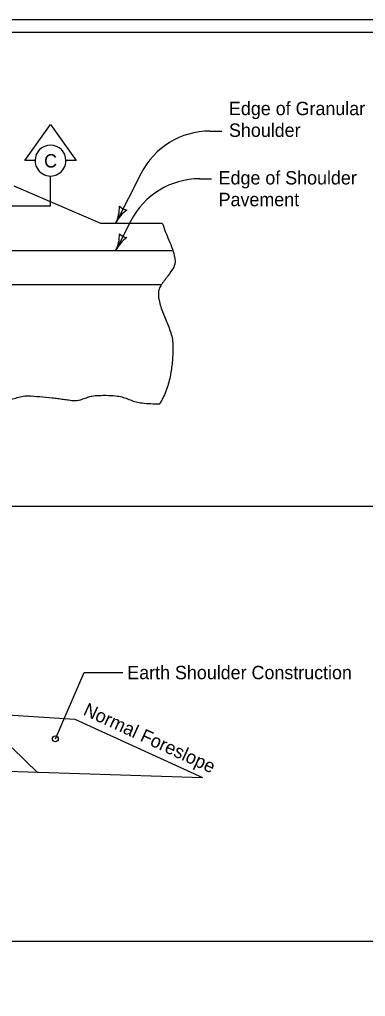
# Model space of a CAD drawing. Extents: x 9538 to 81668, y 7600 to 11751.
# Drawn here: x 22608 to 23022, y 8774 to 9944 of the extents above; entities that cross this region are included whole.
import ezdxf

# ---------------------------------------------------------------- set-up
doc = ezdxf.new("R2010")
doc.units = 0
for name, color, linetype in [('Default', 7, 'Continuous'), ('DsnShtMinorGrid14', 7, 'Continuous'), ('dsnStdNameDate', 7, 'Continuous'), ('dsnStdNote', 7, 'Continuous'), ('dsnStdPattern', 7, 'Continuous'), ('dsnStdShading', 7, 'Continuous'), ('dsnStdTable', 7, 'Continuous')]:
    doc.layers.add(name, color=color, linetype=linetype)

msp = doc.modelspace()

# ---------------------------------------------------------------- linework, layer by layer
at = {"layer": 'Default'}
msp.add_lwpolyline([(20932.5, 9944), (24067.5, 9944), (24067.5, 7924), (20932.5, 7924)], close=True, dxfattribs=at)
at = {"layer": 'DsnShtMinorGrid14'}
msp.add_circle((22650.7, 9082.6), 3.54, dxfattribs=at)
at = {"layer": 'dsnStdNameDate'}
for p, q in [((23103.1, 9361), (20947.5, 9361)), ((23103.1, 8840), (20947.5, 8840))]:
    msp.add_line(p, q, dxfattribs=at)
at = {"layer": 'dsnStdNote'}
for p, q in [((22835.7, 9810.4), (22850, 9810.4)), ((22753.4, 9760.1), (22722.9, 9700.3)), ((22823.4, 9753.4), (22837.7, 9753.4)), ((22741.1, 9703), (22722.9, 9667.3)), ((22650.7, 9082.6), (22685, 9162)), ((22685, 9162), (22731.4, 9162))]:
    msp.add_line(p, q, dxfattribs=at)
for centre, radius, start, end in [((22835.7, 9718), 92.4, 90, 152.9341), ((22823.4, 9660.9), 92.4, 90, 152.9341), ((22685, 9719.6), 42.5, 332.9341, 1.0066), ((22760.7, 9681), 42.5, 124.8616, 152.9341), ((22739.1, 9732), 16.4, 225.2008, 260.6675), ((22685, 9686.6), 42.5, 332.9341, 1.0066), ((22739.1, 9699), 16.4, 225.2008, 260.6675), ((22760.7, 9648), 42.5, 124.8616, 152.9341)]:
    msp.add_arc(centre, radius, start, end, dxfattribs=at)
at = {"layer": 'dsnStdPattern'}
for p, q in [((22644.9, 9721.1), (22644.9, 9756.6)), ((22556.8, 9721.1), (22644.9, 9721.1))]:
    msp.add_line(p, q, dxfattribs=at)
msp.add_lwpolyline([(22626.4, 9775.1), (22614.1, 9775.1), (22644.9, 9818.2), (22675.7, 9775.1), (22663.4, 9775.1)], dxfattribs=at)
for start, end in [(0.0008, 179.9992), (179.9992, 0.0008)]:
    msp.add_arc((22644.9, 9775.1), 18.5, start, end, dxfattribs=at)
at = {"layer": 'dsnStdShading'}
msp.add_line((20947.5, 9929), (24043.2, 9929), dxfattribs=at)
at = {"layer": 'dsnStdTable'}
for p, q in [((22600.9, 9744.9), (22704.9, 9700.3)), ((22704.9, 9700.3), (22778.7, 9700.3)), ((22739.1, 9699.1), (22722.9, 9667.3)), ((21352, 9667.3), (22790.5, 9667.3)), ((21352, 9626.7), (22778, 9626.7)), ((22539.2, 9114.6), (22674, 9106.2)), ((22674, 9106.2), (22826.6, 9036.2)), ((22599.2, 9071.7), (22629.7, 9042)), ((22343.2, 9052), (22826.6, 9036.2))]:
    msp.add_line(p, q, dxfattribs=at)
for points in [[(22778.7, 9700.3), (22782.2, 9690.2), (22786.6, 9679.8), (22790.7, 9669.1), (22792.4, 9663.7), (22793.6, 9658.3), (22793.9, 9652.9), (22793.7, 9651.5), (22793.4, 9650.2), (22792.3, 9647.6), (22785.4, 9637.1), (22783.5, 9634.4), (22781.5, 9631.8), (22779.5, 9629.2), (22777.6, 9626.5), (22775, 9621.1), (22774, 9615.7), (22774.2, 9611.8), (22774.8, 9607.9), (22776.8, 9600.2), (22782.8, 9584.5), (22788.8, 9568.8), (22790.8, 9560.9), (22791.4, 9553.1), (22791.2, 9544.5), (22790.7, 9535.9), (22789.8, 9527.1), (22789.2, 9522.8), (22788.5, 9518.5), (22786.5, 9509.7), (22783.8, 9501.1), (22780.2, 9492.4), (22778, 9488.1), (22776.9, 9486), (22775.6, 9483.8)], [(22495.9, 9487.6), (22497.9, 9487.7), (22505.5, 9488.2), (22513, 9488.8), (22520.6, 9489.6), (22528.1, 9490.5), (22532.9, 9491.5), (22537.6, 9493), (22542.2, 9494.3), (22544.6, 9494.8), (22546.9, 9495.1), (22553.5, 9495.1), (22560.1, 9494.4), (22566.7, 9493.4), (22573.2, 9492.2), (22577.2, 9491.3), (22581.2, 9490.1), (22585.1, 9489), (22589.1, 9488.3), (22592.7, 9488.2), (22596.2, 9488.7), (22603.3, 9490.7), (22610.5, 9492.7), (22617.7, 9493.4), (22632.2, 9492.4), (22646.7, 9491.1), (22653.5, 9490.3), (22660.2, 9489.3), (22666.9, 9488.4), (22673.5, 9487.7), (22679.3, 9488.3), (22685, 9490.1), (22690.6, 9492.1), (22696.3, 9493.4), (22703.8, 9493.9), (22711.4, 9494), (22722.8, 9493.3), (22726.6, 9492.8), (22733.6, 9491), (22740.5, 9488.4), (22747.4, 9486.1), (22754.5, 9484.8), (22775.6, 9483.8)]]:
    msp.add_spline(points, degree=3, dxfattribs=at)

# ---------------------------------------------------------------- texts
at = {"layer": 'dsnStdNote'}
for s, p in [('Edge of Granular', (22858.5, 9829.5)), ('Shoulder', (22858.5, 9803.5)), ('Edge of Shoulder', (22846.1, 9746.5)), ('Pavement', (22846.1, 9720.5)), ('Earth Shoulder Construction', (22736.8, 9154))]:
    msp.add_text(s, height=16, dxfattribs=at).set_placement(p)
msp.add_text('Normal Foreslope', height=16, rotation=335.372, dxfattribs=at).set_placement((22682.9, 9111.8))
at = {"layer": 'dsnStdPattern'}
msp.add_text('C', height=16, dxfattribs=at).set_placement((22637.3, 9766.8))

doc.saveas('drawing.dxf')
